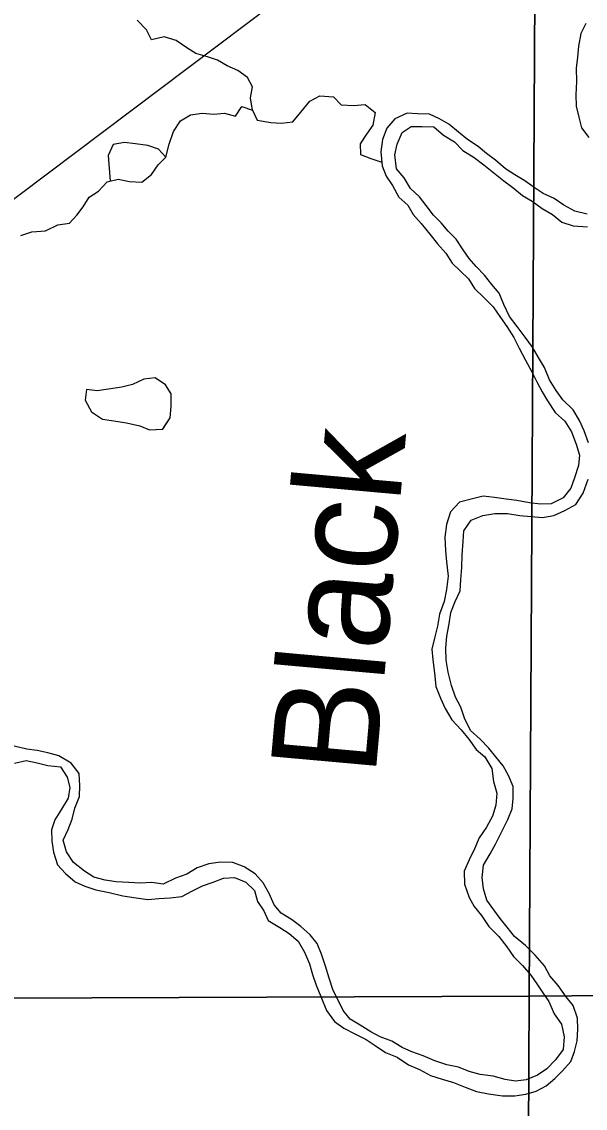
# Model space of a CAD drawing. Extents: x 1857828 to 2277390, y 930619 to 1324581.
# Drawn here: x 2063082 to 2065754, y 1198236 to 1203389 of the extents above; entities that cross this region are included whole.
import ezdxf

# ---------------------------------------------------------------- set-up
doc = ezdxf.new("R2010")
doc.units = 0
for name, color, linetype in [('GM_X_Major_River', 7, 'Continuous'), ('GM_X_Major_River_Text', 7, 'Continuous'), ('GM_X_Minor_Lake', 7, 'Continuous'), ('GM_X_Minor_River', 7, 'Continuous'), ('GM_X_Section', 7, 'Continuous'), ('GM_X_US_Route', 7, 'Continuous')]:
    doc.layers.add(name, color=color, linetype=linetype)

msp = doc.modelspace()

# ---------------------------------------------------------------- linework, layer by layer
at = {"layer": 'GM_X_Major_River'}
for points in [[(2065756.5, 1203381.1), (2065732.6, 1203332.9), (2065722.7, 1203272.8), (2065716.8, 1203220.6), (2065710.9, 1203168.5), (2065713.1, 1203106.4), (2065709.2, 1203042.2), (2065711.4, 1202988.1), (2065723.5, 1202936), (2065735.6, 1202885.9), (2065771.7, 1202839.9)], [(2065762.5, 1202477), (2065704.5, 1202491), (2065652.4, 1202518.9), (2065606.3, 1202551), (2065554.3, 1202574.9), (2065512.2, 1202602.9), (2065468.1, 1202635), (2065420.1, 1202662.9), (2065376, 1202690.9), (2065327.9, 1202733), (2065285.8, 1202765), (2065245.7, 1202797), (2065195.6, 1202831), (2065153.6, 1202865), (2065107.5, 1202903.1), (2065063.4, 1202929.1), (2065015.3, 1202951.1), (2064959.3, 1202953), (2064909.3, 1202954.9), (2064851.4, 1202928.8), (2064813.5, 1202884.6), (2064793.6, 1202830.5), (2064785.7, 1202772.3), (2064791.9, 1202706.2), (2064810, 1202656.1), (2064840.1, 1202612), (2064870.2, 1202557.9), (2064912.3, 1202519.9), (2064938.4, 1202475.8), (2064976.5, 1202431.8), (2065016.7, 1202381.7), (2065052.8, 1202335.7), (2065092.9, 1202291.6), (2065123, 1202243.6), (2065161.1, 1202207.5), (2065201.2, 1202169.5), (2065229.3, 1202123.4), (2065273.4, 1202081.4), (2065317.5, 1202037.4), (2065351.6, 1201987.3), (2065381.7, 1201943.2), (2065415.8, 1201891.2), (2065440, 1201841.1), (2065470.1, 1201785), (2065500.2, 1201728.9), (2065524.3, 1201680.8), (2065550.4, 1201634.8), (2065574.6, 1201590.7), (2065610.7, 1201536.6), (2065656.8, 1201494.6), (2065688.9, 1201444.5), (2065711, 1201386.4), (2065727.2, 1201334.3), (2065721.3, 1201284.2), (2065703.4, 1201226), (2065685.5, 1201177.9), (2065649.6, 1201131.7), (2065591.7, 1201103.6), (2065541.7, 1201101.5), (2065489.7, 1201107.4), (2065429.6, 1201119.4), (2065379.6, 1201125.3), (2065323.6, 1201133.3), (2065269.5, 1201139.2), (2065219.6, 1201127.1)], [(2065769, 1201392.5), (2065748.9, 1201448.6), (2065726.8, 1201498.7), (2065696.7, 1201548.8), (2065648.5, 1201596.8), (2065616.4, 1201640.9), (2065584.3, 1201690.9), (2065560.2, 1201749), (2065532.1, 1201797.1), (2065504, 1201845.2), (2065469.8, 1201893.2), (2065431.7, 1201943.3), (2065395.6, 1201991.4), (2065367.5, 1202047.5), (2065345.3, 1202101.6), (2065311.2, 1202143.6), (2065277.1, 1202187.6), (2065237, 1202227.7), (2065203, 1202265.7), (2065174.9, 1202307.8), (2065142.7, 1202357.9), (2065104.6, 1202395.9), (2065070.5, 1202435.9), (2065034.5, 1202472), (2065000.4, 1202518), (2064968.2, 1202558.1), (2064926.2, 1202598.1), (2064896, 1202648.2), (2064859.9, 1202692.2), (2064851.8, 1202758.4), (2064861.7, 1202808.5), (2064885.5, 1202864.7), (2064929.5, 1202892.8), (2064981.5, 1202892.9), (2065035.5, 1202890.9), (2065081.6, 1202850.9), (2065133.7, 1202818.9), (2065173.8, 1202778.9), (2065227.9, 1202744.9), (2065273.9, 1202710.9), (2065320, 1202672.8), (2065368.1, 1202634.8), (2065410.2, 1202602.8), (2065456.3, 1202564.8), (2065502.4, 1202538.8), (2065550.4, 1202502.8), (2065598.5, 1202474.8), (2065642.6, 1202438.8), (2065696.7, 1202420.8), (2065764.7, 1202416.9)], [(2065357.2, 1199545.6), (2065387.1, 1199605.8), (2065407, 1199655.9), (2065412.9, 1199706.1), (2065412.7, 1199762.2), (2065390.6, 1199814.3), (2065364.5, 1199860.3), (2065330.4, 1199902.4), (2065296.3, 1199944.4), (2065256.2, 1199986.5), (2065210.1, 1200028.5), (2065182, 1200086.6), (2065163.8, 1200138.7), (2065139.7, 1200186.8), (2065119.6, 1200240.9), (2065103.4, 1200305), (2065095.3, 1200361.1), (2065093.2, 1200419.3), (2065097.1, 1200475.4), (2065108.9, 1200533.6), (2065116.8, 1200587.7), (2065136.7, 1200639.9), (2065160.6, 1200690), (2065164.4, 1200744.1), (2065168.3, 1200800.3), (2065170.2, 1200860.4), (2065176, 1200924.6), (2065177.9, 1200974.7), (2065213.8, 1201024.9), (2065267.8, 1201047), (2065325.7, 1201057.1), (2065385.7, 1201057.2), (2065443.8, 1201047.2), (2065497.8, 1201043.3), (2065551.8, 1201037.4), (2065605.8, 1201047.5), (2065657.8, 1201071.6), (2065709.7, 1201099.7), (2065743.6, 1201153.9), (2065767.4, 1201220.1)], [(2065219.6, 1201127.1), (2065157.6, 1201111), (2065115.7, 1201064.8), (2065095.8, 1201004.7), (2065088, 1200944.5), (2065092.1, 1200880.4), (2065096.2, 1200828.2), (2065104.4, 1200760.1), (2065096.5, 1200695.9), (2065084.7, 1200639.8), (2065062.8, 1200579.6), (2065052.9, 1200523.5), (2065039.1, 1200465.3), (2065027.2, 1200413.2), (2065031.3, 1200363.1), (2065039.4, 1200300.9), (2065045.6, 1200236.8), (2065067.7, 1200180.7), (2065089.8, 1200132.6), (2065122, 1200078.5), (2065166.1, 1200030.5), (2065202.2, 1199986.4), (2065236.3, 1199938.3), (2065278.4, 1199902.3), (2065310.5, 1199848.2), (2065318.7, 1199786.1), (2065334.8, 1199730), (2065330.9, 1199673.9), (2065315, 1199621.7), (2065285.2, 1199569.6), (2065251.3, 1199519.4), (2065229.4, 1199467.2), (2065203.5, 1199415.1), (2065179.6, 1199360.9), (2065181.8, 1199298.8), (2065203.9, 1199236.6), (2065228, 1199192.6), (2065262.1, 1199150.5), (2065296.2, 1199098.5), (2065344.4, 1199050.4), (2065382.5, 1199002.3), (2065414.6, 1198956.3), (2065456.7, 1198914.2), (2065496.8, 1198868.2), (2065524.9, 1198826.1), (2065553, 1198784.1), (2065581.1, 1198742), (2065607.2, 1198683.9), (2065641.3, 1198635.8), (2065653.5, 1198575.7), (2065649.6, 1198515.6), (2065613.7, 1198465.4), (2065571.8, 1198423.2), (2065527.9, 1198393.1), (2065473.9, 1198371), (2065423.9, 1198364.9), (2065373.9, 1198372.8), (2065317.9, 1198388.8), (2065255.8, 1198396.7), (2065203.8, 1198410.7), (2065153.8, 1198430.7), (2065097.7, 1198442.6), (2065041.7, 1198460.6), (2064985.6, 1198484.6), (2064931.5, 1198504.5), (2064885.5, 1198524.5), (2064837.4, 1198554.5), (2064781.4, 1198574.5), (2064737.3, 1198598.5), (2064687.2, 1198630.5), (2064639.2, 1198658.5), (2064607.1, 1198700.6), (2064583, 1198748.6), (2064558.8, 1198794.7), (2064540.7, 1198852.8), (2064522.6, 1198910.9), (2064504.4, 1198967), (2064482.3, 1199017.1), (2064450.2, 1199059.2), (2064406.1, 1199099.2), (2064362, 1199131.2), (2064312, 1199161.2), (2064279.9, 1199201.3), (2064255.7, 1199255.4), (2064227.6, 1199305.4), (2064189.5, 1199347.5), (2064137.4, 1199381.5), (2064083.4, 1199401.5), (2064025.4, 1199403.4), (2063969.4, 1199395.3), (2063913.4, 1199377.2), (2063865.5, 1199347), (2063811.5, 1199326.9), (2063753.6, 1199298.8), (2063699.6, 1199306.7), (2063643.6, 1199304.6), (2063589.6, 1199306.6), (2063529.5, 1199310.5), (2063477.5, 1199318.4), (2063423.5, 1199332.4), (2063379.4, 1199360.4)], [(2063379.4, 1199360.4), (2063327.3, 1199402.4), (2063295.2, 1199452.5), (2063279.1, 1199508.6), (2063302.9, 1199558.7), (2063320.8, 1199606.9), (2063334.7, 1199659), (2063356.6, 1199715.2), (2063358.5, 1199767.3), (2063354.3, 1199823.4), (2063316.2, 1199873.5), (2063258.1, 1199907.5), (2063206.1, 1199921.5), (2063156.1, 1199933.4), (2063106, 1199939.4), (2063046, 1199953.3)], [(2063048.2, 1199873.1), (2063104.2, 1199885.2), (2063156.2, 1199875.3), (2063206.2, 1199861.3), (2063266.3, 1199855.4), (2063298.4, 1199807.3), (2063310.5, 1199757.2), (2063302.6, 1199707.1), (2063270.7, 1199654.9), (2063238.8, 1199604.8), (2063222.9, 1199556.6), (2063225.1, 1199502.5), (2063233.2, 1199450.4), (2063251.3, 1199390.3), (2063289.4, 1199350.2), (2063335.5, 1199310.2), (2063381.6, 1199290.2), (2063433.6, 1199272.2), (2063497.6, 1199260.3), (2063561.7, 1199244.4), (2063625.7, 1199234.4), (2063679.7, 1199226.5), (2063731.7, 1199230.6), (2063785.7, 1199234.7), (2063841.7, 1199240.7), (2063891.7, 1199266.9), (2063939.6, 1199291), (2063989.6, 1199309.1), (2064039.6, 1199327.2), (2064091.6, 1199331.3), (2064145.6, 1199309.3), (2064185.7, 1199269.3), (2064199.8, 1199217.2), (2064229.9, 1199173.1), (2064250, 1199127.1), (2064306.1, 1199093.1), (2064350.2, 1199065.1), (2064392.3, 1199029), (2064422.4, 1198976.9), (2064446.5, 1198920.8), (2064460.7, 1198870.8), (2064478.8, 1198820.6), (2064500.9, 1198766.6), (2064527.1, 1198700.4), (2064565.2, 1198648.4), (2064609.3, 1198616.3), (2064665.3, 1198588.4), (2064715.4, 1198562.4), (2064757.5, 1198534.4), (2064807.5, 1198500.3), (2064861.6, 1198478.4), (2064915.7, 1198442.4), (2064967.8, 1198420.4), (2065019.8, 1198392.4), (2065075.9, 1198374.4), (2065129.9, 1198358.5), (2065184, 1198336.5), (2065238, 1198316.5), (2065296.1, 1198304.6), (2065362.1, 1198294.6), (2065420.1, 1198294.7), (2065472.1, 1198302.8), (2065522.1, 1198316.9), (2065568, 1198343.1), (2065609.9, 1198377.2), (2065645.8, 1198413.3), (2065685.8, 1198457.5), (2065703.6, 1198505.6), (2065715.5, 1198555.8), (2065719.4, 1198611.9), (2065717.3, 1198664), (2065697.1, 1198724.1), (2065663, 1198764.2), (2065624.9, 1198818.2), (2065586.8, 1198864.3), (2065560.7, 1198912.4), (2065516.6, 1198962.4), (2065470.5, 1199008.5), (2065418.4, 1199050.5), (2065384.3, 1199094.6), (2065350.2, 1199136.6), (2065320.1, 1199176.7), (2065287.9, 1199222.7), (2065271.8, 1199276.8), (2065265.7, 1199331), (2065271.6, 1199389.1), (2065303.4, 1199443.3), (2065329.3, 1199489.4), (2065357.2, 1199545.6)]]:
    msp.add_lwpolyline(points, dxfattribs=at)
at = {"layer": 'GM_X_Minor_Lake'}
for points in [[(2063750.9, 1201457.3), (2063786.9, 1201510.9), (2063791.2, 1201565), (2063791.4, 1201625.2), (2063763.6, 1201667.4), (2063715.7, 1201699.7), (2063661.7, 1201693.9), (2063607.6, 1201668.1), (2063557.5, 1201656.3), (2063493.5, 1201646.6), (2063439.5, 1201638.8), (2063389.5, 1201645.1)], [(2063754.7, 1201463), (2063786.9, 1201510.9), (2063791.2, 1201565), (2063791.4, 1201625.2), (2063763.6, 1201667.4), (2063715.7, 1201699.7), (2063661.7, 1201693.9), (2063607.6, 1201668.1), (2063557.5, 1201656.3), (2063493.5, 1201646.6), (2063439.5, 1201638.8), (2063389.5, 1201645.1)], [(2063389.5, 1201645.1), (2063383.3, 1201595), (2063413, 1201538.7), (2063464.9, 1201504.4), (2063518.9, 1201496.1), (2063578.8, 1201487.8), (2063642.8, 1201473.5), (2063688.7, 1201453.2), (2063750.9, 1201457.3)], [(2063389.5, 1201645.1), (2063383.3, 1201595), (2063413, 1201538.7), (2063464.9, 1201504.4), (2063518.9, 1201496.1), (2063578.8, 1201487.8), (2063642.8, 1201473.5), (2063688.7, 1201453.2), (2063746.7, 1201457)]]:
    msp.add_lwpolyline(points, dxfattribs=at)
at = {"layer": 'GM_X_Minor_River'}
for points in [[(2064177.2, 1202969.9), (2064167.1, 1203028), (2064176.9, 1203080.2), (2064152.8, 1203124.2), (2064106.8, 1203158.2), (2064056.7, 1203180.2), (2064010.6, 1203206.2), (2063962.6, 1203222.2), (2063908.6, 1203238.1), (2063864.5, 1203266.1), (2063814.4, 1203300.2), (2063758.3, 1203318.1), (2063698.4, 1203304), (2063674.3, 1203350.1), (2063630.2, 1203396.1)], [(2063078.4, 1202375), (2063130.4, 1202393.1), (2063194.4, 1202397.2), (2063254.3, 1202425.4), (2063308.3, 1202433.5), (2063344.3, 1202471.6), (2063374.2, 1202511.7), (2063402.1, 1202557.9), (2063446, 1202586), (2063487.9, 1202630.2), (2063539.9, 1202642.3), (2063593.9, 1202632.3), (2063651.9, 1202628.4), (2063697.9, 1202664.5), (2063729.7, 1202710.7), (2063765.7, 1202746.8), (2063781.5, 1202809), (2063801.4, 1202869.1), (2063835.3, 1202919.3), (2063883.2, 1202947.4), (2063937.2, 1202955.5), (2063993.2, 1202951.6), (2064043.2, 1202955.7), (2064095.3, 1202941.7), (2064125.2, 1202987.9), (2064177.2, 1202969.9), (2064199.3, 1202921.8), (2064263.3, 1202911.9), (2064313.4, 1202908), (2064367.4, 1202914.1), (2064405.2, 1202960.2), (2064449.1, 1203012.4), (2064495.1, 1203038.5), (2064561.1, 1203032.6), (2064597.2, 1202994.6), (2064655.2, 1202992.6), (2064711.2, 1202996.7), (2064757.3, 1202958.7), (2064747.4, 1202898.6), (2064717.5, 1202856.4), (2064687.6, 1202810.3), (2064687.8, 1202760.1), (2064737.8, 1202740.2), (2064790.1, 1202723.7)], [(2063765.7, 1202746.8), (2063731.6, 1202784.9), (2063679.5, 1202802.8), (2063621.5, 1202810.8), (2063569.5, 1202816.7), (2063515.5, 1202806.6), (2063491.6, 1202754.4), (2063502.5, 1202633.1)]]:
    msp.add_lwpolyline(points, dxfattribs=at)
at = {"layer": 'GM_X_Section'}
for points in [[(2065519.4, 1204352.4), (2065488.8, 1198768.7), (2060096.2, 1198747.6), (2060108.8, 1199925.5), (2060140.8, 1202599.5), (2060167.5, 1204346.6)], [(2070799.7, 1204378.1), (2070731.6, 1198809.7), (2065488.8, 1198768.7), (2065519.4, 1204352.4)], [(2060096.2, 1198747.6), (2065488.8, 1198768.7), (2065461.6, 1193128.2), (2065149, 1193126.7), (2062552.9, 1193116.4), (2060037.3, 1193098.9), (2060048.3, 1194634.3), (2060082.6, 1197286.1)], [(2065488.8, 1198768.7), (2070731.6, 1198809.7), (2070668.2, 1193168.8), (2070481.5, 1193167.6), (2067746.6, 1193144.9), (2065461.6, 1193128.2)]]:
    msp.add_lwpolyline(points, close=True, dxfattribs=at)
at = {"layer": 'GM_X_US_Route'}
msp.add_lwpolyline([(2054677.9, 1195170.3), (2054837.4, 1195352.9), (2055032, 1195549.7), (2055173.6, 1195679.7), (2055317.8, 1195799.7), (2056203.6, 1196482.3), (2056601.3, 1196831.2), (2057041, 1197329.5), (2057849.7, 1198281.9), (2058613.4, 1199064.3), (2059059.7, 1199476.8), (2059264.5, 1199666), (2059500.2, 1199857.9), (2059938.7, 1200214.7), (2060131.4, 1200354.4), (2065339.2, 1204278.5), (2065730.3, 1204538.2), (2066214.7, 1204827.1), (2069304.1, 1206604.3)], dxfattribs=at)

# ---------------------------------------------------------------- texts
at = {"layer": 'GM_X_Major_River_Text'}
msp.add_text('Black', height=500.28, rotation=84.8723, dxfattribs=at).set_placement((2064758.8, 1199805.8))

doc.saveas('drawing.dxf')
